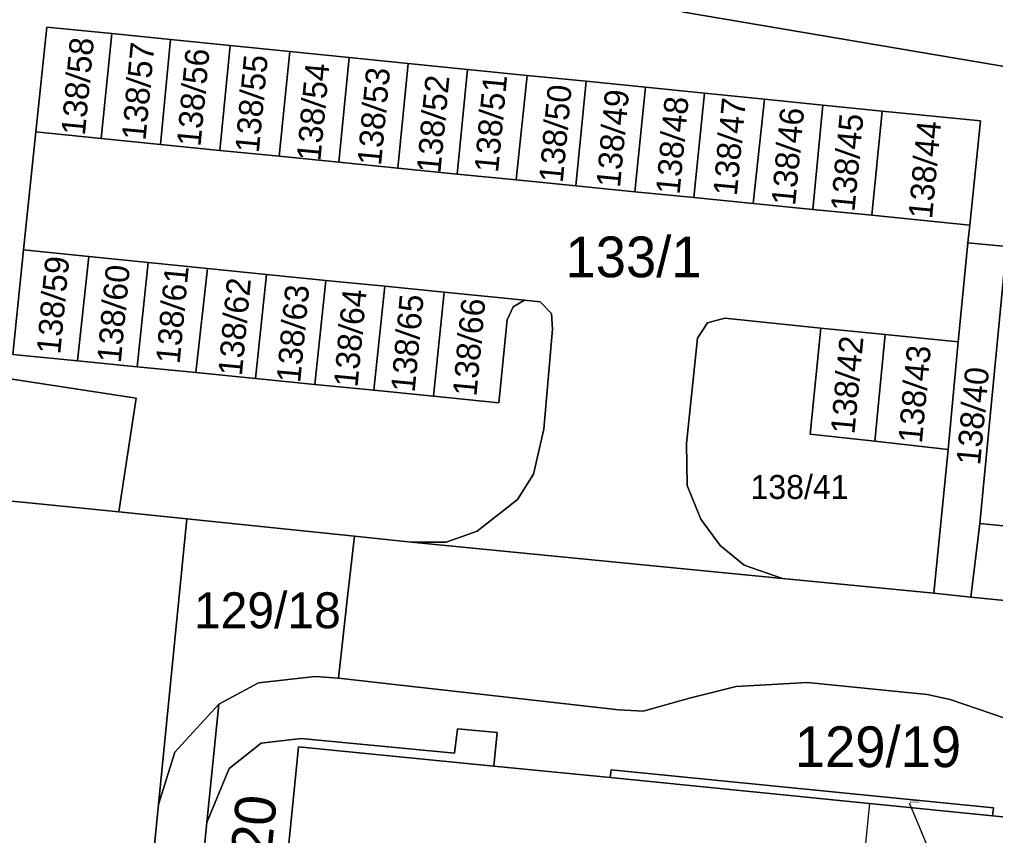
# Model space of a CAD drawing. Extents: x -598233 to -596890, y -1157848 to -1156431.
# Drawn here: x -597842.52 to -597801.73, y -1156881.8 to -1156847.72 of the extents above; entities that cross this region are included whole.
import ezdxf

# ---------------------------------------------------------------- set-up
doc = ezdxf.new("R2010")
doc.units = 0
for name, color, linetype in [('Level 1', 7, 'Continuous'), ('Level 3', 7, 'Continuous'), ('Level 4', 7, 'Continuous'), ('Level 57', 7, 'Continuous'), ('Level 60', 7, 'Continuous')]:
    doc.layers.add(name, color=color, linetype=linetype)

msp = doc.modelspace()

# ---------------------------------------------------------------- linework, layer by layer
at = {"layer": 'Level 1'}
for points in [[(-597857.25, -1156840.67), (-597859.93, -1156860.12), (-597837.64, -1156863.53), (-597838.37, -1156868.28)], [(-597814.83, -1156847.4), (-597793.39, -1156851.03)], [(-597841.84, -1156852.41), (-597841.38, -1156848.03), (-597838.66, -1156848.3)], [(-597838.66, -1156848.3), (-597839.1, -1156852.68)], [(-597836.2, -1156848.55), (-597838.66, -1156848.3)], [(-597836.62, -1156852.93), (-597836.2, -1156848.55)], [(-597833.71, -1156848.8), (-597836.2, -1156848.55)], [(-597834.15, -1156853.18), (-597833.71, -1156848.8)], [(-597833.71, -1156848.8), (-597831.22, -1156849.05)], [(-597831.22, -1156849.05), (-597831.66, -1156853.42)], [(-597828.74, -1156849.3), (-597831.22, -1156849.05)], [(-597829.17, -1156853.67), (-597828.74, -1156849.3)], [(-597826.27, -1156849.55), (-597828.74, -1156849.3)], [(-597826.7, -1156853.92), (-597826.27, -1156849.55)], [(-597823.79, -1156849.8), (-597826.27, -1156849.55)], [(-597824.22, -1156854.17), (-597823.79, -1156849.8)], [(-597821.3, -1156850.05), (-597823.79, -1156849.8)], [(-597821.76, -1156854.41), (-597821.3, -1156850.05)], [(-597818.84, -1156850.29), (-597821.3, -1156850.05)], [(-597819.27, -1156854.66), (-597818.84, -1156850.29)], [(-597816.35, -1156850.54), (-597818.84, -1156850.29)], [(-597816.8, -1156854.91), (-597816.35, -1156850.54)], [(-597813.89, -1156850.79), (-597816.35, -1156850.54)], [(-597814.33, -1156855.15), (-597813.89, -1156850.79)], [(-597811.38, -1156851.04), (-597813.89, -1156850.79)], [(-597811.86, -1156855.4), (-597811.38, -1156851.04)], [(-597808.94, -1156851.29), (-597811.38, -1156851.04)], [(-597809.36, -1156855.65), (-597808.94, -1156851.29)], [(-597806.47, -1156851.54), (-597808.94, -1156851.29)], [(-597806.9, -1156855.89), (-597806.47, -1156851.54)], [(-597802.8, -1156856.3), (-597802.36, -1156851.95), (-597806.47, -1156851.54)], [(-597842.35, -1156857.34), (-597841.84, -1156852.41)], [(-597839.1, -1156852.68), (-597841.84, -1156852.41)], [(-597839.1, -1156852.68), (-597836.62, -1156852.93)], [(-597836.62, -1156852.93), (-597834.15, -1156853.18)], [(-597831.66, -1156853.42), (-597834.15, -1156853.18)], [(-597831.66, -1156853.42), (-597829.17, -1156853.67)], [(-597829.17, -1156853.67), (-597826.7, -1156853.92)], [(-597826.7, -1156853.92), (-597824.22, -1156854.17)], [(-597824.22, -1156854.17), (-597821.76, -1156854.41)], [(-597821.76, -1156854.41), (-597819.27, -1156854.66)], [(-597819.27, -1156854.66), (-597816.8, -1156854.91)], [(-597816.8, -1156854.91), (-597814.33, -1156855.15)], [(-597814.33, -1156855.15), (-597811.86, -1156855.4)], [(-597811.86, -1156855.4), (-597809.36, -1156855.65)], [(-597809.36, -1156855.65), (-597806.9, -1156855.89)], [(-597806.9, -1156855.89), (-597802.8, -1156856.3)], [(-597802.8, -1156856.3), (-597802.88, -1156857.04)], [(-597840.09, -1156861.97), (-597842.8, -1156861.7), (-597842.35, -1156857.34)], [(-597842.35, -1156857.34), (-597839.62, -1156857.61)], [(-597802.88, -1156857.04), (-597803.29, -1156861.18)], [(-597802.88, -1156857.04), (-597801.27, -1156857.19)], [(-597802.38, -1156868.76), (-597801.27, -1156857.19)], [(-597840.09, -1156861.97), (-597839.62, -1156857.61)], [(-597839.62, -1156857.61), (-597837.14, -1156857.86)], [(-597837.6, -1156862.22), (-597837.14, -1156857.86)], [(-597837.14, -1156857.86), (-597834.66, -1156858.11)], [(-597835.14, -1156862.46), (-597834.66, -1156858.11)], [(-597834.66, -1156858.11), (-597832.19, -1156858.36)], [(-597832.65, -1156862.71), (-597832.19, -1156858.36)], [(-597832.19, -1156858.36), (-597829.72, -1156858.61)], [(-597830.17, -1156862.96), (-597829.72, -1156858.61)], [(-597829.72, -1156858.61), (-597827.25, -1156858.85)], [(-597827.25, -1156858.85), (-597827.71, -1156863.2)], [(-597824.77, -1156859.1), (-597827.25, -1156858.85)], [(-597826.13, -1156869.54), (-597824.69, -1156869.54), (-597823.39, -1156869.09), (-597821.71, -1156867.76), (-597821.04, -1156866.7), (-597820.61, -1156864.82), (-597820.24, -1156860.65), (-597820.28, -1156860), (-597820.75, -1156859.5), (-597821.41, -1156859.44)], [(-597825.22, -1156863.45), (-597824.77, -1156859.1)], [(-597821.41, -1156859.44), (-597821.89, -1156859.72), (-597822.14, -1156860.26), (-597822.49, -1156863.72), (-597825.22, -1156863.45)], [(-597824.77, -1156859.1), (-597821.41, -1156859.44)], [(-597810.63, -1156871.06), (-597812.23, -1156870.51), (-597813.23, -1156869.68), (-597814.04, -1156868.58), (-597814.61, -1156867.18), (-597814.64, -1156865.43), (-597814.18, -1156861.03), (-597813.77, -1156860.38), (-597813.04, -1156860.19), (-597809.03, -1156860.6)], [(-597809.03, -1156860.6), (-597809.48, -1156865.03), (-597806.77, -1156865.33)], [(-597806.34, -1156860.87), (-597809.03, -1156860.6)], [(-597806.77, -1156865.33), (-597806.34, -1156860.87)], [(-597803.29, -1156861.18), (-597806.34, -1156860.87)], [(-597803.29, -1156861.18), (-597803.71, -1156865.67)], [(-597837.6, -1156862.22), (-597840.09, -1156861.97)], [(-597835.14, -1156862.46), (-597837.6, -1156862.22)], [(-597832.65, -1156862.71), (-597835.14, -1156862.46)], [(-597830.17, -1156862.96), (-597832.65, -1156862.71)], [(-597827.71, -1156863.2), (-597830.17, -1156862.96)], [(-597827.71, -1156863.2), (-597825.22, -1156863.45)], [(-597806.77, -1156865.33), (-597803.71, -1156865.67)], [(-597803.71, -1156865.67), (-597804.3, -1156871.68)], [(-597855.4, -1156866.58), (-597838.37, -1156868.28)], [(-597838.37, -1156868.28), (-597835.52, -1156868.57)], [(-597836.71, -1156880.5), (-597835.52, -1156868.57)], [(-597828.52, -1156869.3), (-597835.52, -1156868.57)], [(-597802.76, -1156871.84), (-597802.38, -1156868.76)], [(-597775.27, -1156871.46), (-597781.57, -1156870.84), (-597781.76, -1156872.45), (-597797.53, -1156870.87), (-597797.37, -1156869.26), (-597802.38, -1156868.76)], [(-597829.19, -1156875.22), (-597828.79, -1156871.71), (-597828.52, -1156869.3)], [(-597828.52, -1156869.3), (-597826.13, -1156869.54)], [(-597810.63, -1156871.06), (-597826.13, -1156869.54)], [(-597804.3, -1156871.68), (-597810.63, -1156871.06)], [(-597804.3, -1156871.68), (-597802.76, -1156871.84)], [(-597802.76, -1156871.84), (-597775.55, -1156874.52)], [(-597834.18, -1156876.31), (-597832.53, -1156875.42), (-597830.16, -1156875.16), (-597829.19, -1156875.22)], [(-597829.19, -1156875.22), (-597817.47, -1156876.55), (-597816.45, -1156876.61), (-597814.51, -1156876.06), (-597812.57, -1156875.58), (-597809.58, -1156875.41), (-597804.58, -1156875.91), (-597803.62, -1156876.12), (-597800.76, -1156877.09), (-597797.99, -1156878.23), (-597795.04, -1156878.86), (-597760.34, -1156882.38)], [(-597834.18, -1156876.31), (-597836.02, -1156878.32), (-597836.71, -1156880.5)], [(-597834.69, -1156881.26), (-597834.18, -1156876.31)], [(-597822.69, -1156878.9), (-597822.56, -1156877.49), (-597824.21, -1156877.34), (-597824.33, -1156878.36), (-597830.74, -1156877.75), (-597832.41, -1156877.94), (-597833.75, -1156879), (-597834.69, -1156881.26)], [(-597822.69, -1156878.9), (-597830.85, -1156878.09), (-597831.87, -1156888.28)], [(-597817.83, -1156879.38), (-597822.69, -1156878.9)], [(-597801.85, -1156880.97), (-597801.81, -1156880.64), (-597817.79, -1156879.05), (-597817.83, -1156879.38)], [(-597817.83, -1156879.38), (-597807, -1156880.46)], [(-597839.09, -1156904.37), (-597836.71, -1156880.5)], [(-597807, -1156880.46), (-597801.85, -1156880.97)], [(-597800.17, -1156881.14), (-597801.85, -1156880.97)], [(-597836.42, -1156898.63), (-597835.54, -1156889.82), (-597835.31, -1156887.49), (-597834.69, -1156881.26)]]:
    msp.add_lwpolyline(points, dxfattribs=at)
at = {"layer": 'Level 3'}
msp.add_lwpolyline([(-597807, -1156880.46), (-597808.74, -1156897.72), (-597832.58, -1156895.36), (-597831.87, -1156888.28)], dxfattribs=at)
at = {"layer": 'Level 57'}
for p, q in [((-597805.33, -1156880.44), (-597805.043, -1156881.13)), ((-597805.043, -1156881.13), (-597803.89, -1156883.9))]:
    msp.add_line(p, q, dxfattribs=at)
at = {"layer": 'Level 60'}
for points in [[(-597803.61, -1156844.77), (-597792.78, -1156846.06), (-597793.39, -1156851.03), (-597814.83, -1156847.4), (-597813.46, -1156837.53), (-597802.91, -1156838.79)], [(-597863.54, -1156860.71), (-597866.15, -1156860.47), (-597864.09, -1156839.65), (-597857.25, -1156840.67), (-597859.93, -1156860.12), (-597837.64, -1156863.53), (-597838.37, -1156868.28), (-597855.4, -1156866.58), (-597855.12, -1156863.84), (-597854.69, -1156863.88), (-597854.45, -1156861.2), (-597862.35, -1156860.38), (-597862.39, -1156860.83)], [(-597841.84, -1156852.41), (-597841.38, -1156848.03), (-597838.66, -1156848.3), (-597839.1, -1156852.68)], [(-597839.1, -1156852.68), (-597838.66, -1156848.3), (-597836.2, -1156848.55), (-597836.62, -1156852.93)], [(-597836.62, -1156852.93), (-597836.2, -1156848.55), (-597833.71, -1156848.8), (-597834.15, -1156853.18)], [(-597834.15, -1156853.18), (-597833.71, -1156848.8), (-597831.22, -1156849.05), (-597831.66, -1156853.42)], [(-597831.66, -1156853.42), (-597831.22, -1156849.05), (-597828.74, -1156849.3), (-597829.17, -1156853.67)], [(-597829.17, -1156853.67), (-597828.74, -1156849.3), (-597826.27, -1156849.55), (-597826.7, -1156853.92)], [(-597826.7, -1156853.92), (-597826.27, -1156849.55), (-597823.79, -1156849.8), (-597824.22, -1156854.17)], [(-597824.22, -1156854.17), (-597823.79, -1156849.8), (-597821.3, -1156850.05), (-597821.76, -1156854.41)], [(-597821.76, -1156854.41), (-597821.3, -1156850.05), (-597818.84, -1156850.29), (-597819.27, -1156854.66)], [(-597819.27, -1156854.66), (-597818.84, -1156850.29), (-597816.35, -1156850.54), (-597816.8, -1156854.91)], [(-597816.8, -1156854.91), (-597816.35, -1156850.54), (-597813.89, -1156850.79), (-597814.33, -1156855.15)], [(-597814.33, -1156855.15), (-597813.89, -1156850.79), (-597811.38, -1156851.04), (-597811.86, -1156855.4)], [(-597811.86, -1156855.4), (-597811.38, -1156851.04), (-597808.94, -1156851.29), (-597809.36, -1156855.65)], [(-597809.36, -1156855.65), (-597808.94, -1156851.29), (-597806.47, -1156851.54), (-597806.9, -1156855.89)], [(-597806.9, -1156855.89), (-597806.47, -1156851.54), (-597802.36, -1156851.95), (-597802.8, -1156856.3)], [(-597826.13, -1156869.54), (-597824.69, -1156869.54), (-597823.39, -1156869.09), (-597821.71, -1156867.76), (-597821.04, -1156866.7), (-597820.61, -1156864.82), (-597820.24, -1156860.65), (-597820.28, -1156860), (-597820.75, -1156859.5), (-597821.41, -1156859.44), (-597824.77, -1156859.1), (-597827.25, -1156858.85), (-597829.72, -1156858.61), (-597832.19, -1156858.36), (-597834.66, -1156858.11), (-597837.14, -1156857.86), (-597839.62, -1156857.61), (-597842.35, -1156857.34), (-597841.84, -1156852.41), (-597839.1, -1156852.68), (-597836.62, -1156852.93), (-597834.15, -1156853.18), (-597831.66, -1156853.42), (-597829.17, -1156853.67), (-597826.7, -1156853.92), (-597824.22, -1156854.17), (-597821.76, -1156854.41), (-597819.27, -1156854.66), (-597816.8, -1156854.91), (-597814.33, -1156855.15), (-597811.86, -1156855.4), (-597809.36, -1156855.65), (-597806.9, -1156855.89), (-597802.8, -1156856.3), (-597802.88, -1156857.04), (-597803.29, -1156861.18), (-597806.34, -1156860.87), (-597809.03, -1156860.6), (-597813.04, -1156860.19), (-597813.77, -1156860.38), (-597814.18, -1156861.03), (-597814.64, -1156865.43), (-597814.61, -1156867.18), (-597814.04, -1156868.58), (-597813.23, -1156869.68), (-597812.23, -1156870.51), (-597810.63, -1156871.06)], [(-597801.27, -1156857.19), (-597801.24, -1156856.91), (-597773.88, -1156859.59), (-597775.05, -1156871.48), (-597775.27, -1156871.46), (-597781.57, -1156870.84), (-597781.76, -1156872.45), (-597797.53, -1156870.87), (-597797.37, -1156869.26), (-597802.38, -1156868.76)], [(-597839.62, -1156857.61), (-597840.09, -1156861.97), (-597842.8, -1156861.7), (-597842.35, -1156857.34)], [(-597802.88, -1156857.04), (-597801.27, -1156857.19), (-597802.38, -1156868.76), (-597802.76, -1156871.84), (-597804.3, -1156871.68), (-597803.71, -1156865.67), (-597803.29, -1156861.18)], [(-597837.14, -1156857.86), (-597837.6, -1156862.22), (-597840.09, -1156861.97), (-597839.62, -1156857.61)], [(-597834.66, -1156858.11), (-597835.14, -1156862.46), (-597837.6, -1156862.22), (-597837.14, -1156857.86)], [(-597832.19, -1156858.36), (-597832.65, -1156862.71), (-597835.14, -1156862.46), (-597834.66, -1156858.11)], [(-597829.72, -1156858.61), (-597830.17, -1156862.96), (-597832.65, -1156862.71), (-597832.19, -1156858.36)], [(-597827.25, -1156858.85), (-597827.71, -1156863.2), (-597830.17, -1156862.96), (-597829.72, -1156858.61)], [(-597824.77, -1156859.1), (-597825.22, -1156863.45), (-597827.71, -1156863.2), (-597827.25, -1156858.85)], [(-597821.41, -1156859.44), (-597821.89, -1156859.72), (-597822.14, -1156860.26), (-597822.49, -1156863.72), (-597825.22, -1156863.45), (-597824.77, -1156859.1)], [(-597803.71, -1156865.67), (-597804.3, -1156871.68), (-597810.63, -1156871.06), (-597812.23, -1156870.51), (-597813.23, -1156869.68), (-597814.04, -1156868.58), (-597814.61, -1156867.18), (-597814.64, -1156865.43), (-597814.18, -1156861.03), (-597813.77, -1156860.38), (-597813.04, -1156860.19), (-597809.03, -1156860.6), (-597809.48, -1156865.03), (-597806.77, -1156865.33)], [(-597809.48, -1156865.03), (-597809.03, -1156860.6), (-597806.34, -1156860.87), (-597806.77, -1156865.33)], [(-597803.29, -1156861.18), (-597803.71, -1156865.67), (-597806.77, -1156865.33), (-597806.34, -1156860.87)], [(-597834.18, -1156876.31), (-597836.02, -1156878.32), (-597836.71, -1156880.5), (-597835.52, -1156868.57), (-597828.52, -1156869.3), (-597828.79, -1156871.71), (-597829.19, -1156875.22), (-597830.16, -1156875.16), (-597832.53, -1156875.42)], [(-597775.27, -1156871.46), (-597775.55, -1156874.52), (-597802.76, -1156871.84), (-597802.38, -1156868.76), (-597797.37, -1156869.26), (-597797.53, -1156870.87), (-597781.76, -1156872.45), (-597781.57, -1156870.84)], [(-597838.02, -1156906.72), (-597838.63, -1156906.06), (-597838.97, -1156905.26), (-597839.09, -1156904.37), (-597836.71, -1156880.5), (-597836.02, -1156878.32), (-597834.18, -1156876.31), (-597834.69, -1156881.26), (-597835.31, -1156887.49), (-597835.54, -1156889.82), (-597836.42, -1156898.63), (-597836.59, -1156900.31), (-597837.28, -1156907.15)], [(-597822.56, -1156877.49), (-597822.69, -1156878.9), (-597830.85, -1156878.09), (-597831.87, -1156888.28), (-597834.33, -1156888.02), (-597835.21, -1156896.58), (-597826.39, -1156897.46), (-597826.6, -1156899.58), (-597836.42, -1156898.63), (-597835.54, -1156889.82), (-597835.31, -1156887.49), (-597834.69, -1156881.26), (-597833.75, -1156879), (-597832.41, -1156877.94), (-597830.74, -1156877.75), (-597824.33, -1156878.36), (-597824.21, -1156877.34)], [(-597801.81, -1156880.64), (-597801.85, -1156880.97), (-597807, -1156880.46), (-597817.83, -1156879.38), (-597817.79, -1156879.05)]]:
    msp.add_lwpolyline(points, close=True, dxfattribs=at)
for points in [[(-597814.83, -1156847.4), (-597793.39, -1156851.03)], [(-597801.27, -1156857.19), (-597802.88, -1156857.04), (-597802.8, -1156856.3), (-597802.36, -1156851.95), (-597806.47, -1156851.54), (-597808.94, -1156851.29), (-597811.38, -1156851.04), (-597813.89, -1156850.79), (-597816.35, -1156850.54), (-597818.84, -1156850.29), (-597821.3, -1156850.05), (-597823.79, -1156849.8), (-597826.27, -1156849.55), (-597828.74, -1156849.3), (-597831.22, -1156849.05), (-597833.71, -1156848.8), (-597836.2, -1156848.55), (-597838.66, -1156848.3), (-597841.38, -1156848.03), (-597841.84, -1156852.41), (-597842.35, -1156857.34), (-597842.8, -1156861.7), (-597840.09, -1156861.97), (-597837.6, -1156862.22), (-597835.14, -1156862.46), (-597832.65, -1156862.71), (-597830.17, -1156862.96), (-597827.71, -1156863.2), (-597825.22, -1156863.45), (-597822.49, -1156863.72), (-597822.14, -1156860.26), (-597821.89, -1156859.72), (-597821.41, -1156859.44), (-597820.75, -1156859.5), (-597820.28, -1156860), (-597820.24, -1156860.65), (-597820.61, -1156864.82), (-597821.04, -1156866.7), (-597821.71, -1156867.76), (-597823.39, -1156869.09), (-597824.69, -1156869.54), (-597826.13, -1156869.54), (-597828.52, -1156869.3), (-597835.52, -1156868.57), (-597838.37, -1156868.28), (-597837.64, -1156863.53), (-597859.93, -1156860.12)], [(-597934.76, -1156858.66), (-597897.36, -1156862.39), (-597871.36, -1156864.99), (-597866.66, -1156865.46), (-597864.02, -1156865.72), (-597855.4, -1156866.58), (-597838.37, -1156868.28), (-597835.52, -1156868.57), (-597836.71, -1156880.5), (-597839.09, -1156904.37)], [(-597760.34, -1156882.38), (-597795.04, -1156878.86), (-597797.99, -1156878.23), (-597800.76, -1156877.09), (-597803.62, -1156876.12), (-597804.58, -1156875.91), (-597809.58, -1156875.41), (-597812.57, -1156875.58), (-597814.51, -1156876.06), (-597816.45, -1156876.61), (-597817.47, -1156876.55), (-597829.19, -1156875.22), (-597828.79, -1156871.71), (-597828.52, -1156869.3), (-597826.13, -1156869.54), (-597810.63, -1156871.06), (-597804.3, -1156871.68), (-597802.76, -1156871.84), (-597775.55, -1156874.52), (-597767.22, -1156875.34), (-597753.25, -1156878.79), (-597745.38, -1156879.58), (-597739.61, -1156880.14), (-597713.45, -1156882.99)], [(-597800.17, -1156881.14), (-597801.85, -1156880.97), (-597801.81, -1156880.64), (-597817.79, -1156879.05), (-597817.83, -1156879.38), (-597822.69, -1156878.9), (-597822.56, -1156877.49), (-597824.21, -1156877.34), (-597824.33, -1156878.36), (-597830.74, -1156877.75), (-597832.41, -1156877.94), (-597833.75, -1156879), (-597834.69, -1156881.26), (-597834.18, -1156876.31), (-597832.53, -1156875.42), (-597830.16, -1156875.16), (-597829.19, -1156875.22), (-597817.47, -1156876.55), (-597816.45, -1156876.61), (-597814.51, -1156876.06), (-597812.57, -1156875.58), (-597809.58, -1156875.41), (-597804.58, -1156875.91), (-597803.62, -1156876.12), (-597800.76, -1156877.09)], [(-597831.87, -1156888.28), (-597830.85, -1156878.09), (-597822.69, -1156878.9), (-597817.83, -1156879.38), (-597807, -1156880.46), (-597801.85, -1156880.97), (-597800.17, -1156881.14), (-597776.34, -1156883.52)]]:
    msp.add_lwpolyline(points, dxfattribs=at)

# ---------------------------------------------------------------- texts
at = {"layer": 'Level 4'}
for s, height, p in [('138/58', 1, (-597839.785, -1156852.585)), ('138/57', 1, (-597837.252, -1156852.794)), ('138/56', 1, (-597834.954, -1156853.045)), ('138/55', 1, (-597832.516, -1156853.309)), ('138/54', 1, (-597829.944, -1156853.655)), ('138/53', 1, (-597827.408, -1156853.84)), ('138/52', 1, (-597824.928, -1156854.163)), ('138/51', 1, (-597822.517, -1156854.136)), ('138/50', 1, (-597819.815, -1156854.559)), ('138/49', 1, (-597817.422, -1156854.761)), ('138/48', 1, (-597814.933, -1156855.051)), ('138/47', 1, (-597812.54, -1156855.11)), ('138/46', 1, (-597810.102, -1156855.511)), ('138/45', 1, (-597807.624, -1156855.765)), ('138/44', 1, (-597804.382, -1156856.071)), ('138/59', 1, (-597840.814, -1156861.725)), ('138/60', 1, (-597838.283, -1156862.085)), ('138/61', 1, (-597835.825, -1156862.121)), ('138/62', 1, (-597833.225, -1156862.629)), ('138/63', 1, (-597830.786, -1156862.916)), ('138/64', 1, (-597828.392, -1156863.101)), ('138/65', 1, (-597826.004, -1156863.315)), ('138/66', 1, (-597823.422, -1156863.481)), ('138/42', 1, (-597807.625, -1156865.059)), ('138/43', 1, (-597804.806, -1156865.446)), ('138/40', 1, (-597802.373, -1156866.355)), ('129/20', 1.7, (-597832.412, -1156887.118))]:
    msp.add_text(s, height=height, rotation=84.6, dxfattribs=at).set_placement(p)
for s, height, p in [('133/1', 1.7, (-597819.699, -1156858.48)), ('138/41', 1, (-597811.963, -1156867.74)), ('129/18', 1.5, (-597835.223, -1156873.14)), ('129/19', 1.7, (-597810.118, -1156878.94)), ('129/21', 0.1, (-597805.33, -1156880.44))]:
    msp.add_text(s, height=height, dxfattribs=at).set_placement(p)

doc.saveas('drawing.dxf')
